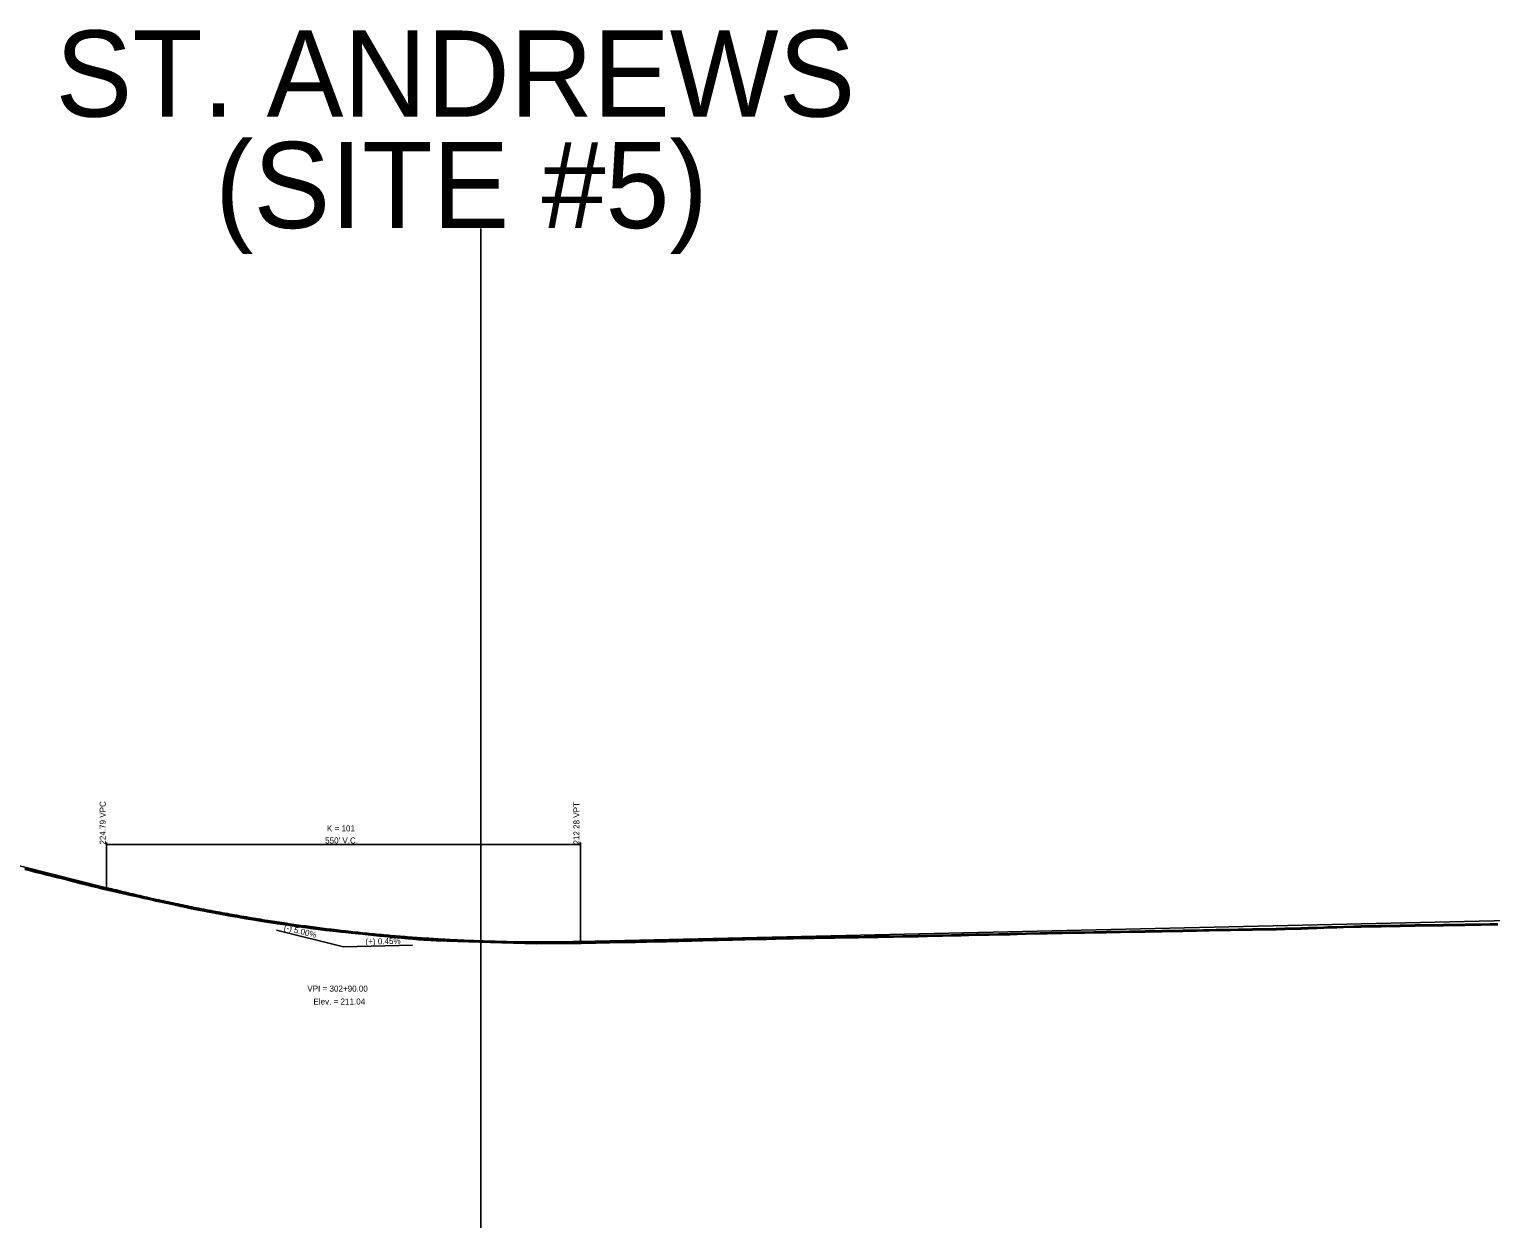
# Model space of a CAD drawing. Extents: x 1838386 to 1955906, y 719739 to 834437.
# Drawn here: x 1908288 to 1909985, y 830733 to 832125 of the extents above; entities that cross this region are included whole.
import ezdxf

# ---------------------------------------------------------------- set-up
doc = ezdxf.new("R2010")
doc.units = 0
for name, color, linetype in [('RD_DDB_GradeTX', 7, 'Continuous'), ('RD_DDB_Profile_EX', 7, 'Continuous'), ('RD_DDB_Profile_Lbl', 7, 'Continuous'), ('RD_DDB_Profile_PR', 7, 'Continuous'), ('RD_DDB_StripGrade', 7, 'Continuous'), ('RD_DDB_VCLbl', 7, 'Continuous'), ('RD_Sketch1', 7, 'Continuous')]:
    doc.layers.add(name, color=color, linetype=linetype)

msp = doc.modelspace()

# ---------------------------------------------------------------- linework, layer by layer
at = {"layer": 'RD_DDB_GradeTX'}
for p in [(1908575.5, 831078.9), (1908733.1, 831061.3)]:
    msp.add_line(p, (1908653.1, 831059.5), dxfattribs=at)
at = {"layer": 'RD_DDB_Profile_EX'}
for points in [[(1908283, 831149.4), (1908288.5, 831148), (1908296.4, 831146), (1908302, 831144.6), (1908308.9, 831142.7), (1908315.8, 831141.1), (1908321.4, 831139.8), (1908328.8, 831137.9), (1908334.1, 831136.6), (1908341.5, 831134.6), (1908347.1, 831133.2), (1908355.7, 831131), (1908361.2, 831129.6), (1908368.2, 831128), (1908373.7, 831126.6), (1908379.1, 831125.4), (1908389.1, 831123), (1908394.7, 831121.7), (1908402.6, 831119.9), (1908408.2, 831118.7), (1908415.8, 831117.1), (1908421.8, 831115.8), (1908429.8, 831114), (1908435.2, 831112.7), (1908442.8, 831111.1), (1908448.6, 831109.9), (1908459.8, 831107.4), (1908464.2, 831106.4), (1908468.6, 831105.5), (1908476.4, 831103.8), (1908487.1, 831101.7), (1908495.2, 831100.1), (1908505.5, 831098.2), (1908513.8, 831096.7), (1908521.6, 831095.3), (1908529.8, 831093.9), (1908539.7, 831092.2), (1908547.8, 831090.9), (1908554.5, 831089.8), (1908561.1, 831088.7), (1908569.1, 831087.4), (1908576.5, 831086.3), (1908585.9, 831085), (1908593.7, 831083.9), (1908600.9, 831082.9), (1908607.9, 831081.8), (1908614.9, 831080.9), (1908623.6, 831079.7), (1908629.8, 831078.9), (1908632.5, 831078.6), (1908640.6, 831077.6), (1908650.8, 831076.6), (1908655.5, 831076.2), (1908662, 831075.4), (1908670, 831074.6), (1908674.9, 831074.1), (1908681.9, 831073.4), (1908687.9, 831072.8), (1908688.5, 831072.6), (1908694.8, 831072), (1908700.9, 831071.5)], [(1909621.2, 831077.4), (1909627.8, 831077.5), (1909634.1, 831077.6), (1909643.4, 831077.8), (1909651.7, 831077.9), (1909658.3, 831078.1), (1909666.4, 831078.3), (1909674, 831078.4), (1909680.5, 831078.4), (1909683.5, 831078.5), (1909691.8, 831078.7), (1909698.6, 831078.9), (1909708.5, 831079), (1909717, 831079.1), (1909727.1, 831079.3), (1909735.9, 831079.4), (1909746.1, 831079.7), (1909754.5, 831080), (1909764.7, 831080.2), (1909773.1, 831080.5), (1909783.1, 831080.8), (1909791.3, 831081.2), (1909796.1, 831081.4), (1909806.4, 831081.7), (1909814.3, 831081.9), (1909825.7, 831082.2), (1909834.6, 831082.4), (1909845.9, 831082.7), (1909854, 831082.9), (1909858, 831082.8), (1909865.1, 831083), (1909875.8, 831083.2), (1909880.1, 831083.3), (1909887, 831083.4), (1909897.2, 831083.6), (1909904.7, 831083.8), (1909914.3, 831083.8), (1909920.4, 831083.8), (1909930.3, 831084), (1909937.8, 831084.2), (1909947.2, 831084.3), (1909955.4, 831084.4), (1909965.6, 831084.6), (1909973.7, 831084.8), (1909984.7, 831085), (1909993.2, 831085.2)], [(1908700.9, 831071.5), (1908707.2, 831070.8), (1908716, 831069.9), (1908720.9, 831069.5), (1908727.9, 831068.8), (1908733.7, 831068.3), (1908740.3, 831067.7), (1908746.2, 831067.2), (1908754.5, 831066.7), (1908760.6, 831066.3), (1908823.8, 831064.4), (1908877, 831063.1), (1908886.1, 831063.2), (1908894.4, 831063.2), (1908903.3, 831063.3), (1908911.8, 831063.3), (1908919.4, 831063.4), (1908929.2, 831063.5), (1908938.4, 831063.6), (1908946, 831063.8), (1908955.6, 831064), (1908961.8, 831064.1), (1908970.6, 831064.4), (1908976.3, 831064.5), (1908984.9, 831064.6), (1908992, 831064.7), (1908999, 831064.8), (1909005.1, 831065), (1909012.9, 831065.2), (1909020.5, 831065.3), (1909028.3, 831065.5), (1909035.7, 831065.7), (1909041.9, 831065.8), (1909048.8, 831066), (1909057.6, 831066.2), (1909062.7, 831066.3), (1909070.5, 831066.6), (1909081.6, 831066.8), (1909087.9, 831067), (1909097.3, 831067.2), (1909104.7, 831067.4), (1909111.5, 831067.6), (1909119.2, 831067.8), (1909124, 831067.9), (1909135.5, 831068.1), (1909144.2, 831068.2), (1909155.2, 831068.4), (1909165.4, 831068.6), (1909175.3, 831068.8), (1909183.4, 831069), (1909190.7, 831069.1), (1909200, 831069.3), (1909207.5, 831069.4), (1909210.1, 831069.4), (1909216.8, 831069.5), (1909223.4, 831069.6), (1909231.3, 831069.8), (1909237.7, 831069.9), (1909244.7, 831070), (1909250.8, 831070.1), (1909257.5, 831070.2), (1909262.7, 831070.3), (1909268.9, 831070.5), (1909273.7, 831070.5), (1909282.5, 831070.6), (1909291.6, 831070.7), (1909302.4, 831071), (1909311.4, 831071.2), (1909320.4, 831071.3), (1909330.7, 831071.5), (1909339, 831071.7), (1909348.5, 831071.9), (1909359.1, 831072.1), (1909370.1, 831072.4), (1909379.3, 831072.7), (1909388, 831072.9), (1909398.1, 831073), (1909402.9, 831073.1), (1909413.5, 831073.3), (1909426.8, 831073.6), (1909435.4, 831073.8), (1909445.8, 831074.1), (1909462, 831074.5), (1909470, 831074.7), (1909475.1, 831074.8), (1909487.6, 831075.1), (1909494.2, 831075.2), (1909505, 831075.4), (1909513.3, 831075.5), (1909524.3, 831075.7), (1909532.3, 831075.8), (1909539.1, 831075.9), (1909549, 831076.2), (1909555, 831076.3), (1909565.5, 831076.4), (1909573.7, 831076.5), (1909584, 831076.7), (1909593.3, 831076.9), (1909603.5, 831077.1), (1909609.4, 831077.2), (1909621.2, 831077.4)]]:
    msp.add_lwpolyline(points, dxfattribs=at)
at = {"layer": 'RD_DDB_Profile_PR'}
for p, q in [((1908058.1, 831208.2), (1908378.1, 831128.2)), ((1908928.1, 831065.7), (1910073.1, 831091.5))]:
    msp.add_line(p, q, dxfattribs=at)
msp.add_spline([(1908378.1, 831128.2), (1908389.1, 831125.5), (1908400.1, 831122.9), (1908411.1, 831120.3), (1908422.1, 831117.7), (1908433.1, 831115.2), (1908444.1, 831112.8), (1908455.1, 831110.5), (1908466.1, 831108.2), (1908477.1, 831105.9), (1908488.1, 831103.7), (1908499.1, 831101.6), (1908510.1, 831099.6), (1908521.1, 831097.6), (1908532.1, 831095.6), (1908543.1, 831093.7), (1908554.1, 831091.9), (1908565.1, 831090.2), (1908576.1, 831088.5), (1908587.1, 831086.8), (1908598.1, 831085.2), (1908609.1, 831083.7), (1908620.1, 831082.3), (1908631.1, 831080.9), (1908642.1, 831079.5), (1908653.1, 831078.2), (1908664.1, 831077), (1908675.1, 831075.8), (1908686.1, 831074.7), (1908697.1, 831073.7), (1908708.1, 831072.7), (1908719.1, 831071.8), (1908730.1, 831070.9), (1908741.1, 831070.1), (1908752.1, 831069.4), (1908763.1, 831068.7), (1908774.1, 831068.1), (1908785.1, 831067.5), (1908796.1, 831067), (1908807.1, 831066.6), (1908818.1, 831066.2), (1908829.1, 831065.9), (1908840.1, 831065.6), (1908851.1, 831065.4), (1908862.1, 831065.3), (1908873.1, 831065.2), (1908884.1, 831065.2), (1908895.1, 831065.2), (1908906.1, 831065.3), (1908917.1, 831065.5), (1908928.1, 831065.7)], degree=3, dxfattribs=at)
at = {"layer": 'RD_DDB_VCLbl'}
for p, q in [((1908378.1, 831180.7), (1908378.1, 831128.2)), ((1908378.1, 831178.2), (1908928.1, 831178.2)), ((1908928.1, 831180.7), (1908928.1, 831065.7))]:
    msp.add_line(p, q, dxfattribs=at)
at = {"layer": 'RD_Sketch1'}
msp.add_line((1908812.7, 830733.3), (1908812.7, 831893.4), dxfattribs=at)
msp.add_lwpolyline([(1908283.3, 831150.7), (1908288.8, 831149.2), (1908296.7, 831147.2), (1908302.3, 831145.8), (1908309.2, 831144), (1908316, 831142.3), (1908321.7, 831141), (1908329.1, 831139.1), (1908334.4, 831137.8), (1908341.8, 831135.8), (1908347.4, 831134.4), (1908356, 831132.2), (1908361.5, 831130.8), (1908368.5, 831129.2), (1908374, 831127.9), (1908379.4, 831126.6), (1908389.3, 831124.2), (1908395, 831123), (1908402.9, 831121.2), (1908408.4, 831119.9), (1908416.1, 831118.3), (1908422.1, 831117.1), (1908430.1, 831115.2), (1908435.5, 831113.9), (1908443, 831112.4), (1908448.9, 831111.1), (1908460, 831108.6), (1908464.5, 831107.6), (1908468.9, 831106.7), (1908476.6, 831105), (1908487.4, 831102.9), (1908495.4, 831101.4), (1908505.7, 831099.4), (1908514, 831097.9), (1908521.8, 831096.5), (1908530, 831095.1), (1908539.9, 831093.5), (1908548, 831092.2), (1908554.7, 831091), (1908561.3, 831089.9), (1908569.3, 831088.6), (1908576.7, 831087.5), (1908586.1, 831086.2), (1908593.8, 831085.1), (1908601, 831084.1), (1908608.1, 831083.1), (1908615.1, 831082.1), (1908623.7, 831080.9), (1908629.9, 831080.1), (1908632.6, 831079.9), (1908640.8, 831078.9), (1908650.9, 831077.8), (1908655.7, 831077.4), (1908662.1, 831076.6), (1908670.1, 831075.8), (1908675, 831075.4), (1908682, 831074.7), (1908688.2, 831074), (1908688.7, 831073.8), (1908695, 831073.3), (1908701, 831072.7), (1908707.3, 831072), (1908716.1, 831071.2), (1908721.1, 831070.7), (1908728, 831070.1), (1908733.8, 831069.5), (1908740.4, 831069), (1908746.3, 831068.5), (1908754.6, 831067.9), (1908760.7, 831067.5), (1908823.8, 831065.7), (1908877, 831064.3), (1908886.1, 831064.4), (1908894.4, 831064.4), (1908903.3, 831064.5), (1908911.8, 831064.6), (1908919.4, 831064.7), (1908929.2, 831064.8), (1908938.3, 831064.9), (1908946, 831065.1), (1908955.5, 831065.3), (1908961.8, 831065.4), (1908970.6, 831065.6), (1908976.2, 831065.7), (1908984.9, 831065.9), (1908991.9, 831066), (1908998.9, 831066.1), (1909005, 831066.3), (1909012.9, 831066.4), (1909020.5, 831066.6), (1909028.3, 831066.7), (1909035.6, 831066.9), (1909041.9, 831067.1), (1909048.8, 831067.2), (1909057.6, 831067.5), (1909062.6, 831067.6), (1909070.5, 831067.8), (1909081.6, 831068.1), (1909087.8, 831068.2), (1909097.3, 831068.5), (1909104.6, 831068.7), (1909111.4, 831068.8), (1909119.1, 831069.1), (1909124, 831069.2), (1909135.4, 831069.3), (1909144.2, 831069.5), (1909155.2, 831069.6), (1909165.3, 831069.8), (1909175.3, 831070), (1909183.4, 831070.2), (1909190.6, 831070.4), (1909200, 831070.6), (1909207.5, 831070.6), (1909210.1, 831070.6), (1909216.8, 831070.7), (1909223.4, 831070.8), (1909231.2, 831071), (1909237.7, 831071.1), (1909244.6, 831071.2), (1909250.8, 831071.3), (1909257.5, 831071.4), (1909262.6, 831071.5), (1909268.8, 831071.7), (1909273.6, 831071.7), (1909282.4, 831071.8), (1909291.6, 831072), (1909302.4, 831072.3), (1909311.4, 831072.4), (1909320.4, 831072.6), (1909330.7, 831072.8), (1909339, 831072.9), (1909348.5, 831073.1), (1909359.1, 831073.4), (1909370, 831073.7), (1909379.3, 831073.9), (1909388, 831074.1), (1909398.1, 831074.3), (1909402.9, 831074.4), (1909413.4, 831074.5), (1909426.7, 831074.8), (1909435.4, 831075.1), (1909445.8, 831075.4), (1909462, 831075.7), (1909470, 831075.9), (1909475, 831076.1), (1909487.6, 831076.3), (1909494.2, 831076.4), (1909505, 831076.7), (1909513.3, 831076.7), (1909524.3, 831076.9), (1909532.3, 831077), (1909539.1, 831077.2), (1909549, 831077.5), (1909555, 831077.5), (1909565.5, 831077.6), (1909573.7, 831077.8), (1909584, 831078), (1909593.3, 831078.1), (1909603.4, 831078.3), (1909609.4, 831078.5), (1909621.1, 831078.6), (1909627.7, 831078.7), (1909634.1, 831078.8), (1909643.4, 831079), (1909651.7, 831079.2), (1909658.3, 831079.4), (1909666.4, 831079.5), (1909673.9, 831079.6), (1909680.5, 831079.7), (1909683.5, 831079.7), (1909691.8, 831079.9), (1909698.5, 831080.1), (1909708.5, 831080.3), (1909717, 831080.4), (1909727.1, 831080.5), (1909735.9, 831080.7), (1909746, 831081), (1909754.5, 831081.2), (1909764.7, 831081.5), (1909773.1, 831081.8), (1909783.1, 831082.1), (1909791.3, 831082.5), (1909796, 831082.6), (1909806.4, 831082.9), (1909814.3, 831083.2), (1909825.7, 831083.4), (1909834.5, 831083.7), (1909845.9, 831083.9), (1909853.9, 831084.1), (1909858, 831084.1), (1909865, 831084.3), (1909875.7, 831084.4), (1909880, 831084.6), (1909887, 831084.6), (1909897.1, 831084.9), (1909904.7, 831085), (1909914.3, 831085.1), (1909920.4, 831085.1), (1909930.2, 831085.3), (1909937.8, 831085.4), (1909947.2, 831085.5), (1909955.4, 831085.7), (1909965.6, 831085.9), (1909973.7, 831086), (1909984.6, 831086.2), (1909993.2, 831086.4)], dxfattribs=at)

# ---------------------------------------------------------------- texts
at = {"layer": 'RD_DDB_GradeTX'}
for s, rotation, p in [('(-) 5.00%', 345.9638, (1908583.4, 831079)), ('(+) 0.45%', 1.2894, (1908678.7, 831062.1))]:
    msp.add_text(s, height=7, rotation=rotation, dxfattribs=at).set_placement(p)
at = {"layer": 'RD_DDB_Profile_Lbl'}
for s, p in [('VPI = 302+90.00', (1908611.1, 831007.5)), ('Elev. = 211.04', (1908618.2, 830992.5))]:
    msp.add_text(s, height=7, dxfattribs=at).set_placement(p)
at = {"layer": 'RD_DDB_StripGrade'}
for s, p in [('224.79 VPC', (1908377.1, 831178.2)), ('212.28 VPT', (1908927.1, 831178.2))]:
    msp.add_text(s, height=7, rotation=90, dxfattribs=at).set_placement(p)
at = {"layer": 'RD_DDB_VCLbl'}
for s, p in [('K = 101', (1908633.9, 831193.5)), ("550' V.C.", (1908631.8, 831179.5))]:
    msp.add_text(s, height=7, dxfattribs=at).set_placement(p)
at = {"layer": 'RD_Sketch1'}
for s, p in [('ST. ANDREWS', (1908318.7, 832023.5)), ('(SITE #5)', (1908504, 831894.1))]:
    msp.add_text(s, height=100, dxfattribs=at).set_placement(p)

doc.saveas('drawing.dxf')
